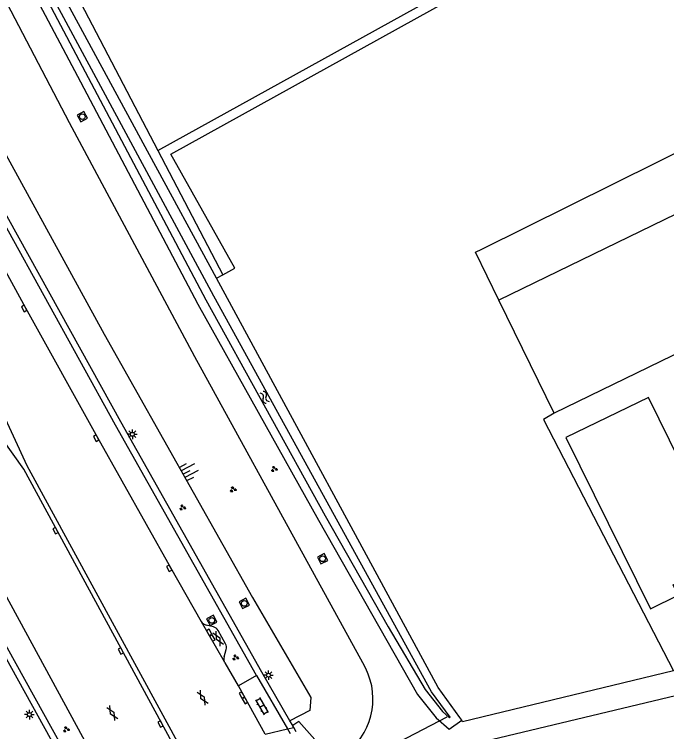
# Model space of a CAD drawing. Extents: x 135999 to 138000, y 396000 to 398501.
# Drawn here: x 137358.4 to 137444, y 397236 to 397330.2 of the extents above; entities that cross this region are included whole.
import ezdxf

# ---------------------------------------------------------------- set-up
doc = ezdxf.new("R2010")
doc.units = 0
for name, color, linetype in [('gg-afsc-draadraster', 7, 'Continuous'), ('gg-bbg-bijgebouw', 7, 'Continuous'), ('gg-bbg-gedigitaliseerde bijgebouw', 7, 'Continuous'), ('gg-knt-BGT kruinlijn', 7, 'Continuous'), ('gg-knt-bovenkant onderkant talud', 7, 'Continuous'), ('gg-knt-bronhoudergrens', 7, 'Continuous'), ('gg-knt-verharding', 7, 'Continuous'), ('gg-knt-verharding nz', 7, 'Continuous'), ('gg-kntw-bovenkant insteek waterloop', 7, 'Continuous'), ('gg-kntw-waterlijn', 7, 'Continuous'), ('gg-kwrk-duiker nz buis', 7, 'Continuous'), ('gg-kwrk-kunstwerk', 7, 'Continuous'), ('gg-kwrk-kunstwerk niveau 01', 7, 'Continuous'), ('gt-grn-groengrens', 7, 'Continuous'), ('gt-symb-gesloten verharding', 7, 'Continuous'), ('gt-symb-groenvak', 7, 'Continuous'), ('gt-symb-klinker verharding', 7, 'Continuous'), ('gt-symb-kolk', 7, 'Continuous'), ('gt-symb-lichtmast', 7, 'Continuous'), ('gt-symb-rioolschacht', 7, 'Continuous'), ('gt-symb-talud symbool', 7, 'Continuous'), ('gt-symb-watersymbool', 7, 'Continuous')]:
    doc.layers.add(name, color=color, linetype=linetype)

# ---------------------------------------------------------------- blocks, each defined once
blk = doc.blocks.new('gt0-GRVAK')
at = {"layer": 'gt-symb-groenvak'}
for p, q in [((-0.11, 0.189), (-0.228, 0.24)), ((-0.182, 0.153), (0.088, 0.153)), ((-0.091, 0.211), (-0.156, 0.322)), ((-0.047, 0.214), (-0.047, 0.393)), ((-0.004, 0.211), (0.061, 0.322)), ((0.015, 0.189), (0.133, 0.24)), ((0.262, -0.052), (0.197, 0.059)), ((0.305, -0.049), (0.305, 0.13)), ((0.349, -0.052), (0.414, 0.059)), ((-0.245, -0.228), (-0.363, -0.177)), ((-0.318, -0.264), (-0.047, -0.264)), ((-0.226, -0.206), (-0.291, -0.095)), ((-0.183, -0.203), (-0.183, -0.024)), ((-0.139, -0.206), (-0.074, -0.095)), ((-0.12, -0.228), (-0.002, -0.177)), ((0.243, -0.074), (0.125, -0.023)), ((0.17, -0.11), (0.441, -0.11)), ((0.368, -0.074), (0.486, -0.023))]:
    blk.add_line(p, q, dxfattribs=at)
blk = doc.blocks.new('gt0-LMAST')
at = {"layer": 'gt-symb-lichtmast'}
for p, q in [((-0.182, 0.173), (-0.447, 0.438)), ((-0.005, 0.246), (-0.005, 0.621)), ((0.172, 0.173), (0.437, 0.438)), ((-0.255, -0.004), (-0.63, -0.004)), ((-0.182, -0.181), (-0.447, -0.446)), ((-0.005, -0.254), (-0.005, -0.629)), ((0.437, -0.446), (0.172, -0.181)), ((0.245, -0.004), (0.62, -0.004))]:
    blk.add_line(p, q, dxfattribs=at)
blk.add_circle((-0.005, -0.004), 0.25, dxfattribs=at)
blk = doc.blocks.new('gt0-GESVH1')
at = {"layer": 'gt-symb-gesloten verharding'}
for p, q in [((-0.992, -0.261), (0.008, 0.239)), ((0.008, -0.261), (-0.992, 0.239)), ((0.008, 0.239), (1.008, -0.261)), ((1.008, 0.239), (0.008, -0.261))]:
    blk.add_line(p, q, dxfattribs=at)
blk = doc.blocks.new('gt0-KOLK')
at = {"layer": 'gt-symb-kolk'}
blk.add_lwpolyline([(0, 0), (0.375, 0), (0.375, 0.4), (-0.375, 0.4), (-0.375, 0), (0, 0)], dxfattribs=at)
blk = doc.blocks.new('gt0-RS')
at = {"layer": 'gt-symb-rioolschacht'}
blk.add_lwpolyline([(-0.5, -0.5), (0.5, -0.5), (0.5, 0.5), (-0.5, 0.5)], close=True, dxfattribs=at)
blk.add_circle((0, 0), 0.375, dxfattribs=at)
blk = doc.blocks.new('gt0-KL1')
at = {"layer": 'gt-symb-klinker verharding'}
for p, q in [((-1.15, 0.3), (1.15, 0.3)), ((-1, -0.3), (-1, 0.3)), ((-0.5, 0.3), (-0.5, 0.45)), ((0, -0.3), (0, 0.3)), ((0.5, 0.3), (0.5, 0.45)), ((1, -0.3), (1, 0.3)), ((-1.15, -0.3), (1.15, -0.3)), ((-0.5, -0.45), (-0.5, -0.3)), ((0.5, -0.45), (0.5, -0.3))]:
    blk.add_line(p, q, dxfattribs=at)
blk = doc.blocks.new('gt0-WA')
at = {"layer": 'gt-symb-watersymbool'}
for centre, start, end in [((-0.323, 0.022), 28.07249, 151.92751), ((0.427, 0.422), 208.07248, 331.92751), ((-0.323, -0.428), 28.07249, 151.92751), ((0.427, -0.028), 208.07248, 331.92751)]:
    blk.add_arc(centre, 0.425, start, end, dxfattribs=at)
blk = doc.blocks.new('gt0-TALUD_1')
at = {"layer": 'gt-symb-talud symbool'}
for p, q in [((-1, -1), (-1, 0)), ((-0.5, -2), (-0.5, 0)), ((0, -1), (0, 0)), ((0.5, -2), (0.5, 0)), ((1, -1), (1, 0))]:
    blk.add_line(p, q, dxfattribs=at)

msp = doc.modelspace()

# ---------------------------------------------------------------- linework, layer by layer
at = {"layer": 'gg-afsc-draadraster'}
msp.add_line((137444.887, 397244.043), (137417.192, 397237.348), dxfattribs=at)
at = {"layer": 'gg-bbg-bijgebouw'}
msp.add_line((137429.252, 397277.854), (137421.978, 397292.668), dxfattribs=at)
msp.add_lwpolyline([(137441.597, 397279.884), (137430.753, 397274.638), (137441.855, 397252.17), (137445.506, 397253.963), (137444.836, 397255.318), (137448.39, 397257.074), (137449.073, 397255.661), (137452.699, 397257.416), (137441.597, 397279.884)], dxfattribs=at)
at = {"layer": 'gg-bbg-gedigitaliseerde bijgebouw'}
msp.add_line((137492.677, 397308.676), (137429.252, 397277.854), dxfattribs=at)
msp.add_lwpolyline([(137492.677, 397308.676), (137485.462, 397323.522), (137421.978, 397292.668)], dxfattribs=at)
at = {"layer": 'gg-knt-BGT kruinlijn'}
msp.add_lwpolyline([(137261.032, 397497.173), (137292.076, 397435.234), (137306.631, 397406.768), (137324.443, 397373.143), (137337.774, 397347.958), (137353.488, 397318.653), (137370.166, 397288.223), (137389.634, 397253.66), (137397.319, 397240.522), (137397.182, 397238.8), (137394.564, 397237.454)], dxfattribs=at)
at = {"layer": 'gg-knt-bovenkant onderkant talud'}
msp.add_lwpolyline([(137404.114, 397245.063), (137397.767, 397256.602), (137382.082, 397285.255), (137365.641, 397315.94), (137350.301, 397345.318), (137333.161, 397377.546), (137319.992, 397403.641), (137303.296, 397435.678), (137300.48, 397441.379), (137287.193, 397468.643), (137285.406, 397473.611), (137283.006, 397477.49), (137280.631, 397480.459), (137264.617, 397494.746), (137261.032, 397497.173)], dxfattribs=at)
msp.add_arc((137396.447, 397240.344), 9.003, 309.68471, 31.61407, dxfattribs=at)
at = {"layer": 'gg-knt-bronhoudergrens'}
msp.add_line((137384.915, 397295.573), (137385.735, 397296.017), dxfattribs=at)
for points in [[(137290.87, 397479.619), (137341.163, 397381.331), (137354.933, 397354.975), (137377.206, 397312.342)], [(137377.206, 397312.342), (137470.755, 397364.086), (137489.976, 397334.288), (137504.978, 397311.935), (137520.365, 397289.008)], [(137385.735, 397296.017), (137387.347, 397296.89), (137378.945, 397311.86), (137470.633, 397362.62), (137489.099, 397333.852)], [(137421.978, 397292.668), (137418.916, 397298.968), (137419.729, 397299.363), (137489.099, 397333.852)], [(137429.252, 397277.854), (137427.824, 397277.019), (137444.887, 397244.043)]]:
    msp.add_lwpolyline(points, dxfattribs=at)
at = {"layer": 'gg-knt-verharding'}
for p, q in [((137384.52, 397249.785), (137383.564, 397250.035)), ((137386.087, 397247.555), (137385.131, 397249.327)), ((137385.927, 397245.845), (137386.198, 397246.823)), ((137387.806, 397242.049), (137386.046, 397245.066)), ((137390.176, 397243.42), (137387.806, 397242.049)), ((137391.309, 397235.718), (137387.806, 397242.049)), ((137447.378, 397241.265), (137412.267, 397232.899))]:
    msp.add_line(p, q, dxfattribs=at)
for points in [[(137264.573, 397473.593), (137269.153, 397464.351), (137277.91, 397446.855), (137286.705, 397429.451), (137295.647, 397412.015), (137304.578, 397394.711), (137313.567, 397377.453), (137322.666, 397360.296), (137331.823, 397343.15), (137341.102, 397325.934), (137350.454, 397308.812), (137359.851, 397291.687), (137369.307, 397274.661), (137378.894, 397257.584), (137382.921, 397250.477)], [(137242.921, 397471.779), (137250.756, 397455.872), (137259.807, 397437.643), (137268.214, 397421.081), (137277.638, 397402.668), (137287.472, 397383.713), (137295.918, 397367.542), (137304.874, 397350.648), (137327.833, 397307.78), (137347.915, 397271.048), (137369.825, 397230.765)], [(137380.605, 397233.25), (137360.098, 397270.911), (137348.493, 397295.999), (137347.665, 397297.817), (137342.886, 397306.63)], [(137379.949, 397233.099), (137359.625, 397270.506), (137352.817, 397280.019), (137345.198, 397290.741), (137342.527, 397295.588), (137337.986, 397304.003), (137338.449, 397304.306)], [(137386.046, 397245.066), (137385.986, 397245.156), (137385.938, 397245.252)], [(137399.892, 397232.705), (137395.74, 397237.381), (137394.928, 397236.827)]]:
    msp.add_lwpolyline(points, dxfattribs=at)
for centre, radius, start, end in [((137383.782, 397251.04), 1.028, 213.20213, 257.78839), ((137384.269, 397248.814), 1.003, 30.77333, 75.51689), ((137385.296, 397247.061), 0.933, 345.24175, 32.00346), ((137386.697, 397245.563), 0.82, 159.862, 202.2634)]:
    msp.add_arc(centre, radius, start, end, dxfattribs=at)
at = {"layer": 'gg-knt-verharding nz'}
msp.add_line((137382.921, 397250.477), (137385.938, 397245.252), dxfattribs=at)
at = {"layer": 'gg-kntw-bovenkant insteek waterloop'}
for p, q in [((137384.915, 397295.573), (137376.148, 397311.757)), ((137417.103, 397237.552), (137416.855, 397237.898))]:
    msp.add_line(p, q, dxfattribs=at)
for points in [[(137376.148, 397311.757), (137363.702, 397334.734), (137357.515, 397346.438), (137351.388, 397358.173), (137344.345, 397371.861), (137337.349, 397385.573), (137322.282, 397415.296), (137307.177, 397444.665), (137293.018, 397473.174)], [(137289.515, 397471.969), (137304.498, 397441.775), (137319.899, 397411.466), (137334.62, 397382.823), (137350.76, 397352.173), (137352.018, 397349.703), (137367.06, 397321.344), (137382.487, 397292.139), (137398.3, 397263.801), (137411.302, 397240.92), (137413.73, 397237.843), (137415.451, 397236.361), (137417.103, 397237.552)], [(137416.855, 397237.898), (137414.027, 397241.831), (137384.915, 397295.573)]]:
    msp.add_lwpolyline(points, dxfattribs=at)
at = {"layer": 'gg-kntw-waterlijn'}
for points in [[(137415.602, 397237.926), (137413.156, 397241.285), (137384.559, 397293.203), (137362.502, 397334.25), (137356.607, 397345.961), (137350.477, 397357.701), (137339.54, 397378.127), (137335.79, 397385.108), (137321.368, 397413.221), (137305.676, 397443.84), (137291.983, 397471.638), (137291.192, 397471.245)], [(137291.192, 397471.245), (137305.553, 397442.305), (137320.951, 397412.003), (137335.668, 397383.368), (137351.809, 397352.716), (137353.066, 397350.248), (137368.104, 397321.897), (137383.525, 397292.703), (137399.186, 397264.38), (137407.436, 397249.777), (137412.285, 397241.581), (137414.587, 397238.664), (137415.516, 397237.864), (137415.602, 397237.926)]]:
    msp.add_lwpolyline(points, dxfattribs=at)
at = {"layer": 'gg-kwrk-duiker nz buis'}
msp.add_lwpolyline([(137415.139, 397237.946), (137408.865, 397234.657), (137414.407, 397225.046)], dxfattribs=at)
at = {"layer": 'gg-kwrk-kunstwerk'}
for p, q in [((137390.176, 397243.42), (137394.252, 397236.397)), ((137394.928, 397236.827), (137394.564, 397237.454))]:
    msp.add_line(p, q, dxfattribs=at)
for points in [[(137390.176, 397243.42), (137371.667, 397276.283), (137352.889, 397310.225), (137325.519, 397361.148), (137304.626, 397400.806)], [(137394.564, 397237.454), (137390.864, 397243.829), (137372.355, 397276.692), (137353.577, 397310.634), (137326.207, 397361.557), (137305.33, 397401.186)], [(137366.921, 397230.095), (137364.756, 397233.871), (137344.994, 397269.545), (137324.192, 397307.369), (137322.748, 397310.051)], [(137365.942, 397230.595), (137364.235, 397233.573), (137364.061, 397233.474), (137344.411, 397268.946), (137323.488, 397306.99), (137323.664, 397307.085), (137322.23, 397309.748)], [(137395.067, 397236.585), (137394.94, 397236.806), (137394.928, 397236.827)]]:
    msp.add_lwpolyline(points, dxfattribs=at)
at = {"layer": 'gg-kwrk-kunstwerk niveau 01'}
for p, q in [((137394.252, 397236.397), (137395.067, 397236.585)), ((137395.4, 397236.004), (137395.067, 397236.585)), ((137391.309, 397235.718), (137394.252, 397236.397)), ((137394.252, 397236.397), (137394.585, 397235.816))]:
    msp.add_line(p, q, dxfattribs=at)
at = {"layer": 'gt-grn-groengrens'}
for p, q in [((137377.206, 397312.342), (137385.735, 397296.017)), ((137417.192, 397237.348), (137417.103, 397237.552))]:
    msp.add_line(p, q, dxfattribs=at)

# ---------------------------------------------------------------- block references
at = {"layer": 'gt-symb-gesloten verharding'}
for p, rotation in [((137385.13, 397248.232), 117.71850162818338), ((137383.108, 397240.497), -59.20328608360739), ((137371.244, 397238.485), -59.20328608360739)]:
    msp.add_blockref('gt0-GESVH1', p, dxfattribs=dict(at, rotation=rotation))
at = {"layer": 'gt-symb-groenvak'}
for p in [(137392.491, 397270.502), (137387.093, 397267.846), (137380.456, 397265.455), (137387.408, 397245.772), (137365.202, 397236.337)]:
    msp.add_blockref('gt0-GRVAK', p, dxfattribs=at)
at = {"layer": 'gt-symb-klinker verharding', "rotation": -59.458901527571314}
msp.add_blockref('gt0-KL1', (137390.874, 397239.392), dxfattribs=at)
at = {"layer": 'gt-symb-kolk'}
for p, rotation in [((137359.851, 397291.687), 119.07686353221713), ((137369.307, 397274.661), 119.33279078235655), ((137363.967, 397262.511), 118.53733754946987), ((137378.894, 397257.584), 119.53878226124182), ((137383.792, 397248.969), -59.99927221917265), ((137384.217, 397248.234), -59.99927221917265), ((137372.546, 397246.733), 118.48700713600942), ((137388.413, 397240.952), 119.92248698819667), ((137388.823, 397240.212), 120.00072778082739), ((137377.754, 397237.131), 118.56471819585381)]:
    msp.add_blockref('gt0-KOLK', p, dxfattribs=dict(at, rotation=rotation))
at = {"layer": 'gt-symb-lichtmast'}
for p in [(137373.885, 397275.075), (137391.759, 397243.454), (137360.374, 397238.277)]:
    msp.add_blockref('gt0-LMAST', p, dxfattribs=at)
at = {"layer": 'gt-symb-rioolschacht'}
for p, rotation in [((137367.315, 397316.767), 29.332790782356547), ((137398.843, 397258.738), 26.411374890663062), ((137388.565, 397252.873), 116.61629962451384), ((137384.305, 397250.639), -62.358857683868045)]:
    msp.add_blockref('gt0-RS', p, dxfattribs=dict(at, rotation=rotation))
at = {"layer": 'gt-symb-talud symbool', "xscale": 0.9995378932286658, "yscale": 0.9995378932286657, "rotation": 118.30852047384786}
msp.add_blockref('gt0-TALUD_1', (137380.534, 397269.821), dxfattribs=at)
at = {"layer": 'gt-symb-watersymbool', "rotation": -59.28180933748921}
msp.add_blockref('gt0-WA', (137391.218, 397279.969), dxfattribs=at)

doc.saveas('drawing.dxf')
